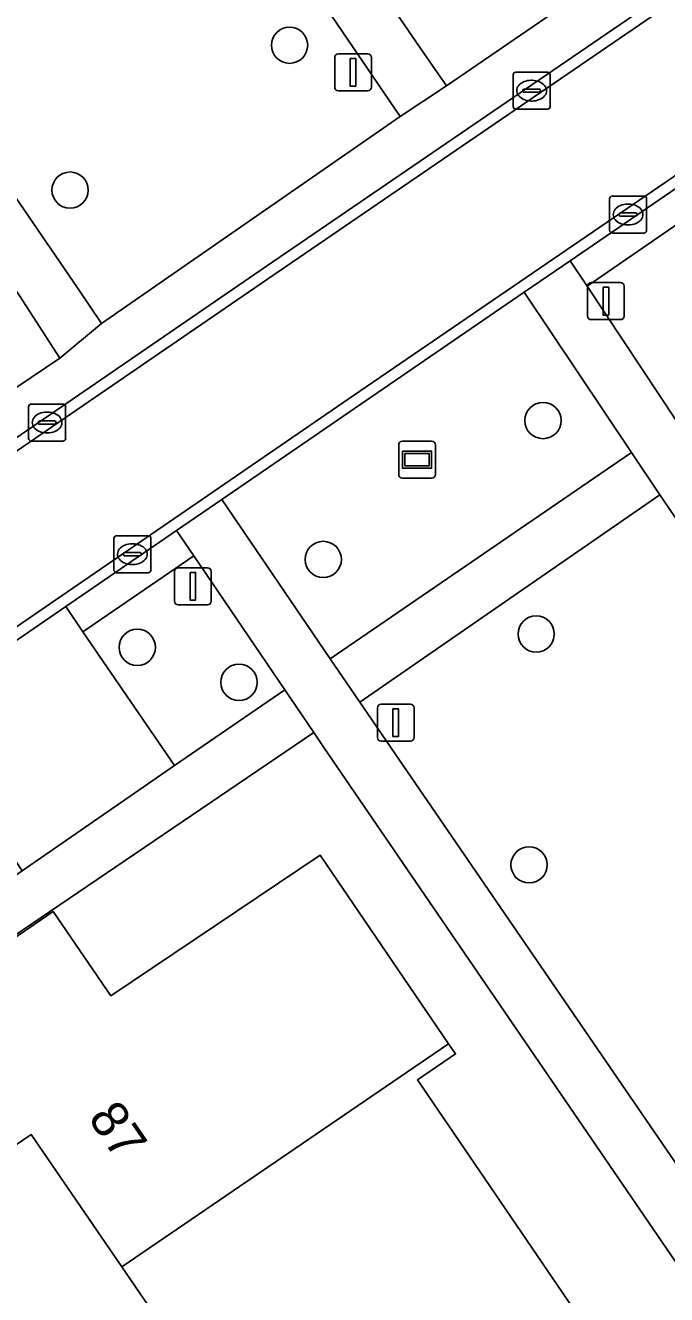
# Model space of a CAD drawing. Extents: x 155275 to 156265, y 382654 to 383635.
# Drawn here: x 155649.24 to 155666.55, y 383417.01 to 383451.27 of the extents above; entities that cross this region are included whole.
import ezdxf

# ---------------------------------------------------------------- set-up
doc = ezdxf.new("R2010")
doc.units = 0
for name, color, linetype in [('IMGEO_Boom', 7, 'Continuous'), ('IMGEO_Erf', 7, 'Continuous'), ('IMGEO_Groenvoorziening', 7, 'Continuous'), ('IMGEO_Informatiebord', 7, 'Continuous'), ('IMGEO_Kolk', 7, 'Continuous'), ('IMGEO_Lichtmast', 7, 'Continuous'), ('IMGEO_Pand', 7, 'Continuous'), ('IMGEO_Pand_nummerreeks', 7, 'Continuous'), ('IMGEO_Parkeervlak_open', 7, 'Continuous'), ('IMGEO_Rijbaan_lokaal_open', 7, 'Continuous'), ('IMGEO_Voetpad_open', 7, 'Continuous')]:
    doc.layers.add(name, color=color, linetype=linetype)

msp = doc.modelspace()

# ---------------------------------------------------------------- linework, layer by layer
at = {"layer": 'IMGEO_Boom'}
for centre in [(155656.37, 383450.734), (155650.442, 383446.824), (155663.213, 383440.603), (155657.28, 383436.854), (155663.029, 383434.841), (155652.258, 383434.481), (155655.004, 383433.537), (155662.836, 383428.609)]:
    msp.add_circle(centre, 0.489, dxfattribs=at)
at = {"layer": 'IMGEO_Erf'}
for points in [[(155669.511, 383531.265), (155662.998, 383528.117), (155651.344, 383522.484), (155625.35, 383509.92), (155620.82, 383507.791), (155632.745, 383490.406), (155650.584, 383464.265), (155659.914, 383450.639), (155660.611, 383449.64), (155680.932, 383463.557)], [(155629.646, 383428.454), (155650.171, 383442.283), (155649.085, 383443.962), (155623.222, 383481.606), (155609.065, 383502.265), (155572.379, 383485.019)]]:
    msp.add_lwpolyline(points, dxfattribs=at)
for points in [[(155657.299, 383431.777), (155657.022, 383432.185), (155634.905, 383417.186), (155657.35, 383384.321), (155685.798, 383342.799), (155707.917, 383357.778), (155706.87, 383359.32)], [(155655.578, 383412.294), (155651.839, 383417.758), (155649.396, 383421.329), (155646.571, 383419.417), (155643.961, 383423.23), (155649.985, 383427.353), (155651.544, 383425.076), (155657.196, 383428.869), (155660.665, 383423.782), (155660.852, 383423.507), (155659.82, 383422.803), (155664.727, 383415.607), (155659.785, 383412.236), (155658.413, 383414.231)]]:
    msp.add_lwpolyline(points, close=True, dxfattribs=at)
at = {"layer": 'IMGEO_Groenvoorziening'}
for points in [[(155649.314, 383463.565), (155642.076, 383474.117), (155633.971, 383468.549), (155650.645, 383444.185), (155651.294, 383443.225), (155659.359, 383448.813)], [(155667.298, 383446.222), (155664.403, 383444.228), (155666.824, 383440.579), (155669.796, 383442.584)], [(155665.605, 383439.742), (155662.707, 383444.065), (155658.439, 383441.147), (155654.542, 383438.474), (155657.468, 383434.175)], [(155666.772, 383438.002), (155666.371, 383438.6), (155658.27, 383432.997), (155659.219, 383431.603), (155668.829, 383417.591), (155674.334, 383421.454), (155674.699, 383420.892), (155677.272, 383422.615)], [(155653.784, 383436.951), (155650.792, 383434.904), (155653.267, 383431.289), (155656.244, 383433.33)]]:
    msp.add_lwpolyline(points, close=True, dxfattribs=at)
at = {"layer": 'IMGEO_Informatiebord'}
for p, q in [((155659.416, 383440.048), (155660.206, 383440.048)), ((155660.206, 383440.048), (155659.416, 383440.048)), ((155659.316, 383439.148), (155659.316, 383439.948)), ((155659.316, 383439.948), (155659.316, 383439.148)), ((155660.306, 383439.948), (155660.306, 383439.148)), ((155660.306, 383439.148), (155660.306, 383439.948)), ((155660.206, 383439.048), (155659.416, 383439.048)), ((155659.416, 383439.048), (155660.206, 383439.048))]:
    msp.add_line(p, q, dxfattribs=at)
for points in [[(155659.417, 383439.78), (155660.205, 383439.78), (155660.205, 383439.316), (155659.417, 383439.316), (155659.417, 383439.78)], [(155659.482, 383439.715), (155659.482, 383439.381), (155660.14, 383439.381), (155660.14, 383439.715), (155659.482, 383439.715)]]:
    msp.add_lwpolyline(points, dxfattribs=at)
for centre, start, end in [((155659.416, 383439.948), 90, 180), ((155659.416, 383439.948), 90, 180), ((155660.206, 383439.948), 0, 90), ((155660.206, 383439.948), 360, 90), ((155659.416, 383439.148), 180, 270), ((155659.416, 383439.148), 180, 270), ((155660.206, 383439.148), 270, 0), ((155660.206, 383439.148), 270, 0)]:
    msp.add_arc(centre, 0.1, start, end, dxfattribs=at)
at = {"layer": 'IMGEO_Kolk'}
for p, q in [((155662.406, 383449.082), (155662.406, 383449.934)), ((155662.481, 383450.008), (155663.333, 383450.008)), ((155663.407, 383449.934), (155663.407, 383449.082)), ((155662.894, 383449.788), (155662.919, 383449.788)), ((155662.665, 383449.502), (155662.665, 383449.514)), ((155663.103, 383449.465), (155662.705, 383449.465)), ((155662.708, 383449.551), (155663.106, 383449.551)), ((155662.917, 383449.228), (155662.892, 383449.228)), ((155663.149, 383449.514), (155663.149, 383449.502)), ((155663.333, 383449.008), (155662.481, 383449.008)), ((155665.01, 383445.738), (155665.01, 383446.59)), ((155665.085, 383446.664), (155665.937, 383446.664)), ((155666.011, 383446.59), (155666.011, 383445.738)), ((155665.269, 383446.158), (155665.269, 383446.17)), ((155665.312, 383446.207), (155665.71, 383446.207)), ((155665.498, 383446.444), (155665.523, 383446.444)), ((155665.753, 383446.17), (155665.753, 383446.158)), ((155665.707, 383446.121), (155665.309, 383446.121)), ((155665.521, 383445.884), (155665.496, 383445.884)), ((155665.937, 383445.664), (155665.085, 383445.664)), ((155649.398, 383441.048), (155650.25, 383441.048)), ((155649.323, 383440.122), (155649.323, 383440.974)), ((155649.811, 383440.828), (155649.836, 383440.828)), ((155650.324, 383440.974), (155650.324, 383440.122)), ((155649.582, 383440.542), (155649.582, 383440.554)), ((155650.02, 383440.505), (155649.622, 383440.505)), ((155649.625, 383440.591), (155650.023, 383440.591)), ((155650.066, 383440.554), (155650.066, 383440.542)), ((155650.25, 383440.048), (155649.398, 383440.048)), ((155649.834, 383440.268), (155649.809, 383440.268)), ((155651.625, 383436.569), (155651.625, 383437.421)), ((155651.7, 383437.495), (155652.552, 383437.495)), ((155652.113, 383437.275), (155652.138, 383437.275)), ((155652.626, 383437.421), (155652.626, 383436.569)), ((155651.884, 383436.989), (155651.884, 383437.001)), ((155652.322, 383436.952), (155651.924, 383436.952)), ((155651.927, 383437.038), (155652.325, 383437.038)), ((155652.368, 383437.001), (155652.368, 383436.989)), ((155652.136, 383436.715), (155652.111, 383436.715)), ((155652.552, 383436.495), (155651.7, 383436.495))]:
    msp.add_line(p, q, dxfattribs=at)
for points in [[(155662.406, 383449.082), (155662.406, 383449.934)], [(155662.481, 383450.008), (155663.333, 383450.008)], [(155663.407, 383449.934), (155663.407, 383449.082)], [(155663.333, 383449.008), (155662.481, 383449.008)], [(155665.01, 383445.738), (155665.01, 383446.59)], [(155665.085, 383446.664), (155665.937, 383446.664)], [(155666.011, 383446.59), (155666.011, 383445.738)], [(155665.937, 383445.664), (155665.085, 383445.664)], [(155649.398, 383441.048), (155650.25, 383441.048)], [(155649.323, 383440.122), (155649.323, 383440.974)], [(155650.324, 383440.974), (155650.324, 383440.122)], [(155650.25, 383440.048), (155649.398, 383440.048)], [(155651.625, 383436.569), (155651.625, 383437.421)], [(155651.7, 383437.495), (155652.552, 383437.495)], [(155652.626, 383437.421), (155652.626, 383436.569)], [(155652.552, 383436.495), (155651.7, 383436.495)]]:
    msp.add_lwpolyline(points, dxfattribs=at)
for centre, radius, start, end in [((155662.483, 383449.932), 0.0765, 91.552, 178.448), ((155662.483, 383449.932), 0.0765, 91.552, 178.448), ((155663.331, 383449.932), 0.0765, 1.552, 88.448), ((155663.331, 383449.932), 0.0765, 1.552, 88.448), ((155662.705, 383449.511), 0.0403, 85.8775, 175.7526), ((155662.702, 383449.501), 0.0366, 178.938, 274.7102), ((155663.106, 383449.508), 0.043, 264.8664, 352.4533), ((155663.11, 383449.513), 0.0386, 1.7309, 96.639), ((155662.483, 383449.084), 0.0765, 181.552, 268.448), ((155662.483, 383449.084), 0.0765, 181.552, 268.448), ((155663.331, 383449.084), 0.0765, 271.552, 358.448), ((155663.331, 383449.084), 0.0765, 271.552, 358.448), ((155665.087, 383446.588), 0.0765, 91.552, 178.448), ((155665.087, 383446.588), 0.0765, 91.552, 178.448), ((155665.935, 383446.588), 0.0765, 1.552, 88.448), ((155665.935, 383446.588), 0.0765, 1.552, 88.448), ((155665.309, 383446.167), 0.0403, 85.8775, 175.7526), ((155665.306, 383446.157), 0.0366, 178.938, 274.7102), ((155665.71, 383446.164), 0.043, 264.8664, 352.4533), ((155665.714, 383446.169), 0.0386, 1.7309, 96.639), ((155665.087, 383445.74), 0.0765, 181.552, 268.448), ((155665.087, 383445.74), 0.0765, 181.552, 268.448), ((155665.935, 383445.74), 0.0765, 271.552, 358.448), ((155665.935, 383445.74), 0.0765, 271.552, 358.448), ((155649.4, 383440.972), 0.0765, 91.552, 178.448), ((155649.4, 383440.972), 0.0765, 91.552, 178.448), ((155650.248, 383440.972), 0.0765, 1.552, 88.448), ((155650.248, 383440.972), 0.0765, 1.552, 88.448), ((155649.622, 383440.551), 0.0403, 85.8775, 175.7526), ((155649.619, 383440.541), 0.0366, 178.938, 274.7102), ((155650.023, 383440.548), 0.043, 264.8664, 352.4533), ((155650.027, 383440.553), 0.0386, 1.7309, 96.639), ((155649.4, 383440.124), 0.0765, 181.552, 268.448), ((155649.4, 383440.124), 0.0765, 181.552, 268.448), ((155650.248, 383440.124), 0.0765, 271.552, 358.448), ((155650.248, 383440.124), 0.0765, 271.552, 358.448), ((155651.702, 383437.419), 0.0765, 91.552, 178.448), ((155651.702, 383437.419), 0.0765, 91.552, 178.448), ((155652.55, 383437.419), 0.0765, 1.552, 88.448), ((155652.55, 383437.419), 0.0765, 1.552, 88.448), ((155651.924, 383436.998), 0.0403, 85.8775, 175.7526), ((155651.921, 383436.988), 0.0366, 178.938, 274.7102), ((155652.325, 383436.995), 0.043, 264.8664, 352.4533), ((155652.329, 383437), 0.0386, 1.7309, 96.639), ((155651.702, 383436.571), 0.0765, 181.552, 268.448), ((155651.702, 383436.571), 0.0765, 181.552, 268.448), ((155652.55, 383436.571), 0.0765, 271.552, 358.448), ((155652.55, 383436.571), 0.0765, 271.552, 358.448)]:
    msp.add_arc(centre, radius, start, end, dxfattribs=at)
for centre, major_axis, ratio, start_param, end_param in [((155662.893, 383449.508), (-0.387, 0.002), 0.722429, 4.712389, 7.853982), ((155662.918, 383449.508), (-0.39, 0.002), 0.717154, 1.570796, 4.712389), ((155665.497, 383446.164), (-0.387, 0.002), 0.722429, 4.712389, 7.853982), ((155665.522, 383446.164), (-0.39, 0.002), 0.717154, 1.570796, 4.712389), ((155649.81, 383440.548), (-0.387, 0.002), 0.722429, 4.712389, 7.853982), ((155649.835, 383440.548), (-0.39, 0.002), 0.717154, 1.570796, 4.712389), ((155652.112, 383436.995), (-0.387, 0.002), 0.722429, 4.712389, 7.853982), ((155652.137, 383436.995), (-0.39, 0.002), 0.717154, 1.570796, 4.712389)]:
    msp.add_ellipse(centre, major_axis=major_axis, ratio=ratio, start_param=start_param, end_param=end_param, dxfattribs=at)
at = {"layer": 'IMGEO_Lichtmast'}
for p, q in [((155657.588, 383449.601), (155657.588, 383450.401)), ((155657.588, 383450.401), (155657.588, 383449.601)), ((155657.688, 383450.501), (155658.478, 383450.501)), ((155658.478, 383450.501), (155657.688, 383450.501)), ((155658.578, 383450.401), (155658.578, 383449.601)), ((155658.578, 383449.601), (155658.578, 383450.401)), ((155658.478, 383449.501), (155657.688, 383449.501)), ((155657.688, 383449.501), (155658.478, 383449.501)), ((155664.416, 383443.427), (155664.416, 383444.227)), ((155664.416, 383444.227), (155664.416, 383443.427)), ((155664.516, 383444.327), (155665.306, 383444.327)), ((155665.306, 383444.327), (155664.516, 383444.327)), ((155665.406, 383444.227), (155665.406, 383443.427)), ((155665.406, 383443.427), (155665.406, 383444.227)), ((155665.306, 383443.327), (155664.516, 383443.327)), ((155664.516, 383443.327), (155665.306, 383443.327)), ((155653.362, 383436.63), (155654.152, 383436.63)), ((155654.152, 383436.63), (155653.362, 383436.63)), ((155653.262, 383435.73), (155653.262, 383436.53)), ((155653.262, 383436.53), (155653.262, 383435.73)), ((155654.252, 383436.53), (155654.252, 383435.73)), ((155654.252, 383435.73), (155654.252, 383436.53)), ((155654.152, 383435.63), (155653.362, 383435.63)), ((155653.362, 383435.63), (155654.152, 383435.63)), ((155658.741, 383432.047), (155658.741, 383432.847)), ((155658.741, 383432.847), (155658.741, 383432.047)), ((155658.841, 383432.947), (155659.631, 383432.947)), ((155659.631, 383432.947), (155658.841, 383432.947)), ((155659.731, 383432.847), (155659.731, 383432.047)), ((155659.731, 383432.047), (155659.731, 383432.847)), ((155659.631, 383431.947), (155658.841, 383431.947)), ((155658.841, 383431.947), (155659.631, 383431.947))]:
    msp.add_line(p, q, dxfattribs=at)
for points in [[(155658.008, 383450.376), (155658.158, 383450.376), (155658.158, 383449.626), (155658.008, 383449.626), (155658.008, 383450.376)], [(155664.836, 383444.202), (155664.986, 383444.202), (155664.986, 383443.452), (155664.836, 383443.452), (155664.836, 383444.202)], [(155653.682, 383436.505), (155653.832, 383436.505), (155653.832, 383435.755), (155653.682, 383435.755), (155653.682, 383436.505)], [(155659.161, 383432.822), (155659.311, 383432.822), (155659.311, 383432.072), (155659.161, 383432.072), (155659.161, 383432.822)]]:
    msp.add_lwpolyline(points, dxfattribs=at)
for centre, start, end in [((155657.688, 383450.401), 90, 180), ((155657.688, 383450.401), 90, 180), ((155658.478, 383450.401), 0, 90), ((155658.478, 383450.401), 360, 90), ((155657.688, 383449.601), 180, 270), ((155657.688, 383449.601), 180, 270), ((155658.478, 383449.601), 270, 0), ((155658.478, 383449.601), 270, 0), ((155664.516, 383444.227), 90, 180), ((155664.516, 383444.227), 90, 180), ((155665.306, 383444.227), 0, 90), ((155665.306, 383444.227), 360, 90), ((155664.516, 383443.427), 180, 270), ((155664.516, 383443.427), 180, 270), ((155665.306, 383443.427), 270, 0), ((155665.306, 383443.427), 270, 0), ((155653.362, 383436.53), 90, 180), ((155653.362, 383436.53), 90, 180), ((155654.152, 383436.53), 0, 90), ((155654.152, 383436.53), 360, 90), ((155653.362, 383435.73), 180, 270), ((155653.362, 383435.73), 180, 270), ((155654.152, 383435.73), 270, 0), ((155654.152, 383435.73), 270, 0), ((155658.841, 383432.847), 90, 180), ((155658.841, 383432.847), 90, 180), ((155659.631, 383432.847), 0, 90), ((155659.631, 383432.847), 360, 90), ((155658.841, 383432.047), 180, 270), ((155658.841, 383432.047), 180, 270), ((155659.631, 383432.047), 270, 0), ((155659.631, 383432.047), 270, 0)]:
    msp.add_arc(centre, 0.1, start, end, dxfattribs=at)
at = {"layer": 'IMGEO_Pand'}
for points in [[(155660.665, 383423.782), (155657.196, 383428.869), (155651.544, 383425.076), (155649.985, 383427.353), (155643.961, 383423.23), (155646.571, 383419.417), (155649.396, 383421.329), (155651.839, 383417.758)], [(155660.665, 383423.782), (155651.839, 383417.758), (155655.578, 383412.294), (155658.413, 383414.231), (155659.785, 383412.236), (155664.727, 383415.607), (155659.82, 383422.803), (155660.852, 383423.507)]]:
    msp.add_lwpolyline(points, close=True, dxfattribs=at)
at = {"layer": 'IMGEO_Parkeervlak_open'}
msp.add_lwpolyline([(155650.792, 383434.904), (155650.327, 383435.584), (155646.233, 383432.776), (155646.684, 383432.106), (155649.149, 383428.449), (155653.267, 383431.289)], close=True, dxfattribs=at)
at = {"layer": 'IMGEO_Rijbaan_lokaal_open'}
for points in [[(155719.204, 383487.735), (155719.05, 383487.959), (155694.212, 383471.066), (155691.045, 383468.901), (155681.838, 383462.606), (155655.747, 383444.77), (155630.619, 383427.541), (155621.24, 383421.11), (155600.732, 383407.049), (155600.872, 383406.808), (155655.916, 383444.522), (155694.436, 383470.854)], [(155658.271, 383441.395), (155696.637, 383467.612), (155721.44, 383484.524), (155719.204, 383487.735), (155694.436, 383470.854), (155655.916, 383444.522), (155600.872, 383406.808), (155603.126, 383403.562)]]:
    msp.add_lwpolyline(points, close=True, dxfattribs=at)
for points in [[(155696.637, 383467.612), (155658.271, 383441.395), (155603.126, 383403.562)], [(155623.861, 383417.434), (155633.112, 383423.778), (155636.092, 383425.822), (155644.325, 383431.468), (155646.233, 383432.776), (155650.327, 383435.584), (155653.319, 383437.636), (155654.542, 383438.474), (155658.439, 383441.147), (155662.707, 383444.065), (155663.948, 383444.914), (155666.839, 383446.891), (155670.987, 383449.727), (155672.897, 383451.033), (155681.099, 383456.641)]]:
    msp.add_lwpolyline(points, dxfattribs=at)
at = {"layer": 'IMGEO_Voetpad_open'}
for points in [[(155632.745, 383490.406), (155620.82, 383507.791), (155619.476, 383507.159), (155636.814, 383481.832), (155628.684, 383476.278), (155624.462, 383482.458), (155610.477, 383502.929), (155609.065, 383502.265), (155623.222, 383481.606), (155649.085, 383443.962), (155650.171, 383442.283), (155651.294, 383443.225), (155650.645, 383444.185), (155633.971, 383468.549), (155642.076, 383474.117), (155649.314, 383463.565), (155659.359, 383448.813), (155660.611, 383449.64), (155659.914, 383450.639), (155650.584, 383464.265)], [(155667.298, 383446.222), (155666.839, 383446.891), (155663.948, 383444.914), (155664.403, 383444.228)], [(155666.371, 383438.6), (155665.605, 383439.742), (155657.468, 383434.175), (155658.27, 383432.997)], [(155653.784, 383436.951), (155653.319, 383437.636), (155650.327, 383435.584), (155650.792, 383434.904)]]:
    msp.add_lwpolyline(points, close=True, dxfattribs=at)
for points in [[(155680.932, 383463.557), (155660.611, 383449.64), (155659.359, 383448.813), (155651.294, 383443.225), (155650.171, 383442.283), (155629.646, 383428.454)], [(155630.619, 383427.541), (155655.747, 383444.77), (155681.838, 383462.606)], [(155691.786, 383403.993), (155668.209, 383438.49), (155667.515, 383439.536), (155666.824, 383440.579), (155664.403, 383444.228), (155663.948, 383444.914), (155662.707, 383444.065), (155665.605, 383439.742), (155666.371, 383438.6), (155666.772, 383438.002), (155677.272, 383422.615), (155674.699, 383420.892), (155674.334, 383421.454), (155668.829, 383417.591), (155659.219, 383431.603), (155658.27, 383432.997), (155657.468, 383434.175), (155654.542, 383438.474), (155653.319, 383437.636), (155653.784, 383436.951), (155656.244, 383433.33), (155657.022, 383432.185), (155657.299, 383431.777), (155706.87, 383359.32)], [(155657.022, 383432.185), (155656.244, 383433.33), (155653.267, 383431.289), (155649.149, 383428.449), (155647.222, 383427.164), (155639.042, 383421.564), (155634.194, 383418.269), (155633.57, 383419.159)], [(155632.353, 383418.3), (155633.677, 383416.365), (155634.905, 383417.186), (155657.022, 383432.185)]]:
    msp.add_lwpolyline(points, dxfattribs=at)

# ---------------------------------------------------------------- texts
at = {"layer": 'IMGEO_Pand_nummerreeks'}
msp.add_text('87', height=1, rotation=304.3816, dxfattribs=at).set_placement((155650.908, 383421.776))

doc.saveas('drawing.dxf')
